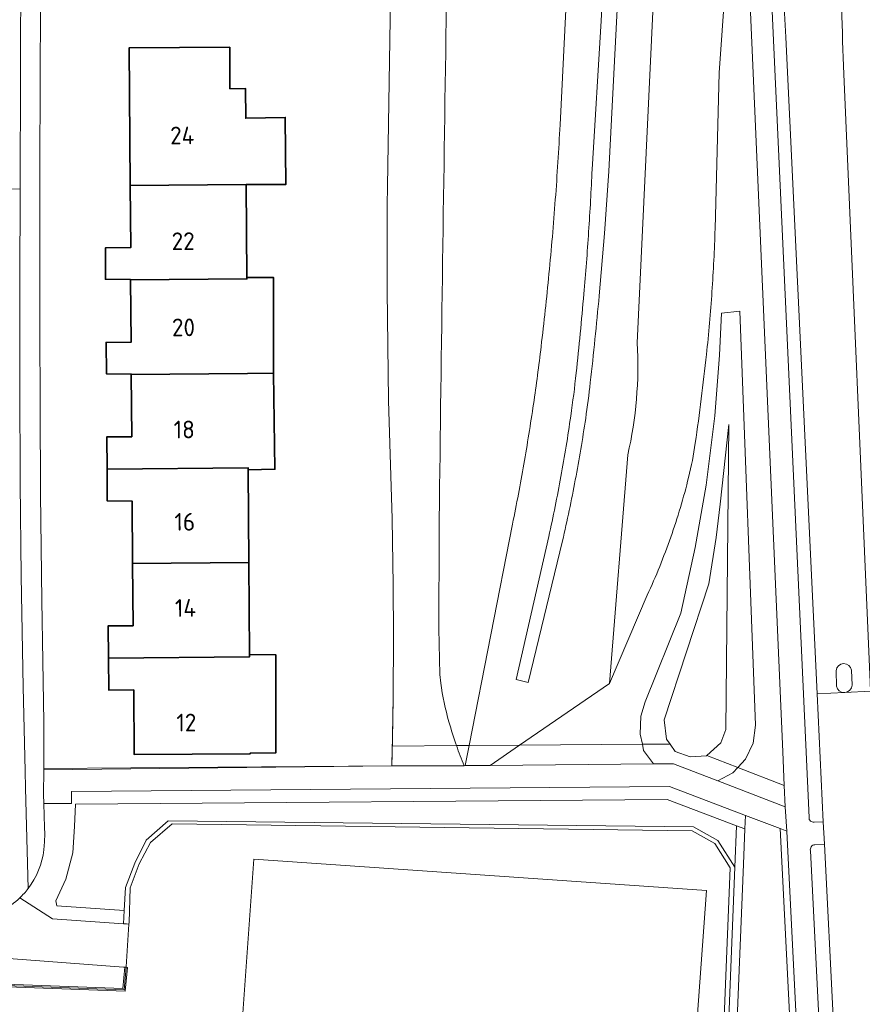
# Model space of a CAD drawing. Extents: x 150256 to 156914, y 461459 to 469481.
# Tile 703 of 731: x 155015 to 155079, y 468050 to 468125. Entities that reach past the tile are written whole.
import ezdxf
from ezdxf.enums import TextEntityAlignment as Align

# ---------------------------------------------------------------- set-up
doc = ezdxf.new("R2010")
doc.units = 0
doc.header["$LTSCALE"] = 0.75
for name, color, linetype, lineweight in [('B-RO-GR-BEPLANTING_CULTUUR_BODEMBEDEKKER-GV', 251, 'CONTINUOUS', 18), ('B-RO-GR-BEPLANTING_CULTUUR_BOSPLANTSOEN-GV', 251, 'CONTINUOUS', 18), ('B-RO-GR-GROENVOORZIENING-GV', 251, 'CONTINUOUS', 18), ('B-RO-GR-HAAG-GV', 251, 'CONTINUOUS', 13), ('B-RO-IE-TERREINAFSCHEIDING_KUNSTMATIG_HEKWERK-G', 251, 'IE-TERREINAFSCHEIDING-KUNSTMATIG', 18), ('B-RO-IE-TERREINAFSCHEIDING_KUNSTMATIG_MUUR-G', 251, 'IE-TERREINAFSCHEIDING-KUNSTMATIG-DICHT', 18), ('B-RO-IE-TERREINAFSCHEIDING_KUNSTMATIG_MUUR-GV', 251, 'CONTINUOUS', 18), ('B-RO-OG-BEBOUWING-GV', 6, 'CONTINUOUS', 35), ('B-RO-OG-BEBOUWING-T18', 1, 'CONTINUOUS', 18), ('B-RO-OG-TERREIN_CULTUURSCHEIDING-GV', 251, 'CONTINUOUS', 18), ('B-RO-OG-WATER_GREPPEL-GV', 251, 'CONTINUOUS', 18), ('B-RO-VH-VERHARDING_BETONSTRAATSTEEN-GV', 251, 'CONTINUOUS', 18), ('B-RO-VH-VERHARDING_TEGEL-GV', 251, 'CONTINUOUS', 18), ('B-RO-VH-VERHARDING_TEGEL_RUBBER-GV', 251, 'CONTINUOUS', 18)]:
    doc.layers.add(name, color=color, linetype=linetype, lineweight=lineweight)
doc.styles.add('NLCS-ISO-M200-T18', font='NLCS-ISO.ttf', dxfattribs={"height": 360})
doc.linetypes.add('IE-TERREINAFSCHEIDING-KUNSTMATIG', pattern='A,4,[82,NLCS.SHX,S=0.75,R=90,X=0,Y=0],4,-2', length=10)
doc.linetypes.add('IE-TERREINAFSCHEIDING-KUNSTMATIG-DICHT', pattern='A,8,-1,[82,NLCS.SHX,S=0.75,R=90,X=0,Y=0],-1', length=10)

msp = doc.modelspace()

# ---------------------------------------------------------------- linework, layer by layer
at = {"layer": 'B-RO-GR-BEPLANTING_CULTUUR_BODEMBEDEKKER-GV'}
msp.add_lwpolyline([(154903.435, 468060.372), (154902.074, 468060.554), (154900.442, 468062.678), (154895.69, 468063.334), (154897.356, 468061.279), (154899.783, 468058.557), (154899.271, 468058.108), (154899.493, 468057.991), (154899.501, 468058.091), (154959.538, 468053.498), (154978.669, 468052.793), (155022.73, 468051.17), (155022.871, 468052.799), (155022.767, 468052.807), (155014.042, 468053.453), (155011.72, 468056.483), (155011.671, 468056.546)], dxfattribs=at)
msp.add_lwpolyline([(154903.435, 468060.372), (154902.074, 468060.554), (154900.442, 468062.678), (154895.69, 468063.334), (154897.356, 468061.279), (154899.783, 468058.557), (154899.271, 468058.108), (154899.493, 468057.991), (154899.501, 468058.091), (154959.538, 468053.498), (154978.669, 468052.793), (155022.73, 468051.17), (155022.871, 468052.799), (155022.767, 468052.807), (155014.042, 468053.453), (155011.72, 468056.483), (155011.671, 468056.546)], dxfattribs=at)
at = {"layer": 'B-RO-GR-BEPLANTING_CULTUUR_BOSPLANTSOEN-GV'}
for points in [[(155056.044, 468117.011), (155062.28, 468243.399)], [(155056.044, 468117.011), (155062.28, 468243.399)], [(155047.954, 468154.516), (155047.749, 468146.332), (155047.368, 468125.002)], [(155047.954, 468154.516), (155047.749, 468146.332), (155047.368, 468125.002)], [(155048.149, 468069.691), (155049.108, 468069.698), (155052.42, 468086.589)], [(155048.149, 468069.691), (155049.108, 468069.698), (155052.42, 468086.589)], [(155046.821, 468085.739), (155046.813, 468078.633), (155046.886, 468075.106), (155046.944, 468074.463)], [(155046.821, 468085.739), (155046.813, 468078.633), (155046.886, 468075.106), (155046.944, 468074.463)], [(155070.131, 468063.337), (155070.179, 468064.372), (155064.378, 468066.576), (155018.82, 468066.197), (155018.804, 468065.29), (155016.705, 468065.274), (155016.747, 468063.448), (155016.787, 468062.964), (155016.758, 468062.359), (155016.704, 468061.755)], [(155070.131, 468063.337), (155070.179, 468064.372), (155064.378, 468066.576), (155018.82, 468066.197), (155018.804, 468065.29), (155016.705, 468065.274), (155016.747, 468063.448), (155016.787, 468062.964), (155016.758, 468062.359), (155016.704, 468061.755)], [(155014.866, 468058.08), (155017.361, 468056.489), (155022.786, 468056.112), (155022.837, 468057.111), (155017.683, 468057.469), (155017.63, 468057.869), (155018.385, 468059.522), (155018.902, 468061.513), (155019.029, 468063.528), (155019.111, 468065.223), (155064.198, 468065.574), (155069.477, 468063.584), (155070.131, 468063.337)], [(155014.866, 468058.08), (155017.361, 468056.489), (155022.786, 468056.112), (155022.837, 468057.111), (155017.683, 468057.469), (155017.63, 468057.869), (155018.385, 468059.522), (155018.902, 468061.513), (155019.029, 468063.528), (155019.111, 468065.223), (155064.198, 468065.574), (155069.477, 468063.584), (155070.131, 468063.337)], [(155015.506, 468058.79), (155015.497, 468058.779)], [(155015.506, 468058.79), (155015.497, 468058.779)]]:
    msp.add_lwpolyline(points, dxfattribs=at)
for points in [[(155047.368, 468125.002, 0.001044), (155046.821, 468085.739)], [(155047.368, 468125.002, 0.001044), (155046.821, 468085.739)], [(155055.681, 468111.332, 0.005448), (155056.044, 468117.011)], [(155055.681, 468111.332, 0.005448), (155056.044, 468117.011)], [(155055.194, 468105.662, 0.005457), (155055.681, 468111.332)], [(155055.194, 468105.662, 0.005457), (155055.681, 468111.332)], [(155054.598, 468100.121, 0.005767), (155055.194, 468105.662)], [(155054.598, 468100.121, 0.005767), (155055.194, 468105.662)], [(155054.016, 468095.732, 0.006806), (155054.598, 468100.121)], [(155054.016, 468095.732, 0.006806), (155054.598, 468100.121)], [(155053.28, 468091.149, 0.006552), (155054.016, 468095.732)], [(155053.28, 468091.149, 0.006552), (155054.016, 468095.732)], [(155052.42, 468086.589, 0.006593), (155053.28, 468091.149)], [(155052.42, 468086.589, 0.006593), (155053.28, 468091.149)], [(155046.944, 468074.463, 0.030021), (155047.575, 468071.498)], [(155046.944, 468074.463, 0.030021), (155047.575, 468071.498)], [(155047.575, 468071.498, 0.016792), (155048.149, 468069.691)], [(155047.575, 468071.498, 0.016792), (155048.149, 468069.691)], [(155016.704, 468061.755, -0.134255), (155015.506, 468058.79)], [(155016.704, 468061.755, -0.134255), (155015.506, 468058.79)], [(155015.497, 468058.779, -0.040649), (155014.866, 468058.08)], [(155015.497, 468058.779, -0.040649), (155014.866, 468058.08)]]:
    msp.add_lwpolyline(points, format="xyb", dxfattribs=at)
for points in [[(155069.353, 468060.43), (155069.477, 468063.584), (155064.198, 468065.574), (155019.111, 468065.223), (155019.029, 468063.528), (155018.902, 468061.513), (155018.385, 468059.522), (155017.63, 468057.869), (155017.683, 468057.469), (155022.837, 468057.111), (155022.927, 468058.876), (155023.643, 468060.741), (155024.511, 468062.477), (155026.176, 468063.959), (155066.215, 468063.511), (155068.061, 468062.469)], [(155069.353, 468060.43), (155069.477, 468063.584), (155064.198, 468065.574), (155019.111, 468065.223), (155019.029, 468063.528), (155018.902, 468061.513), (155018.385, 468059.522), (155017.63, 468057.869), (155017.683, 468057.469), (155022.837, 468057.111), (155022.927, 468058.876), (155023.643, 468060.741), (155024.511, 468062.477), (155026.176, 468063.959), (155066.215, 468063.511), (155068.061, 468062.469)], [(155069.512, 468021.733), (155069.025, 468036.185), (155069.55, 468048.838), (155069.545, 468048.849), (155070.007, 468060.662), (155070.131, 468063.337), (155069.477, 468063.584), (155069.353, 468060.43), (155067.668, 468017.647), (155067.689, 468017.633), (155069.338, 468016.483)], [(155069.512, 468021.733), (155069.025, 468036.185), (155069.55, 468048.838), (155069.545, 468048.849), (155070.007, 468060.662), (155070.131, 468063.337), (155069.477, 468063.584), (155069.353, 468060.43), (155067.668, 468017.647), (155067.689, 468017.633), (155069.338, 468016.483)]]:
    msp.add_lwpolyline(points, close=True, dxfattribs=at)
at = {"layer": 'B-RO-GR-GROENVOORZIENING-GV'}
for points in [[(155073.239, 468123.696, -0.007426), (155072.958, 468131.107)], [(155073.239, 468123.696, -0.007426), (155072.958, 468131.107)], [(155075.011, 468064.211, 0.50405), (155075.393, 468063.867)], [(155075.011, 468064.211, 0.50405), (155075.393, 468063.867)], [(155075.466, 468062.137, 0.475526), (155075.123, 468061.664)], [(155075.466, 468062.137, 0.475526), (155075.123, 468061.664)]]:
    msp.add_lwpolyline(points, format="xyb", dxfattribs=at)
for points in [[(155072.215, 468125.681), (155075.011, 468064.211)], [(155072.215, 468125.681), (155075.011, 468064.211)], [(155075.393, 468063.867), (155076.093, 468063.881), (155075.627, 468073.651), (155073.239, 468123.696)], [(155075.393, 468063.867), (155076.093, 468063.881), (155075.627, 468073.651), (155073.239, 468123.696)], [(155075.123, 468061.664), (155076.465, 468034.774), (155077.135, 468021.341), (155077.174, 468019.936), (155077.256, 468018.534), (155077.66, 468005.211), (155078.688, 468005.287), (155078.356, 468018.441), (155078.238, 468021.396), (155077.562, 468034.842), (155076.188, 468062.17)], [(155075.123, 468061.664), (155076.465, 468034.774), (155077.135, 468021.341), (155077.174, 468019.936), (155077.256, 468018.534), (155077.66, 468005.211), (155078.688, 468005.287), (155078.356, 468018.441), (155078.238, 468021.396), (155077.562, 468034.842), (155076.188, 468062.17)], [(155076.188, 468062.17), (155075.466, 468062.137)], [(155076.188, 468062.17), (155075.466, 468062.137)]]:
    msp.add_lwpolyline(points, dxfattribs=at)
msp.add_lwpolyline([(154899.501, 468058.091), (154899.493, 468057.991), (154899.485, 468057.891), (154959.526, 468053.298), (154978.661, 468052.593), (155022.912, 468050.964), (155023.071, 468052.783), (155022.971, 468052.792), (155022.871, 468052.799), (155022.73, 468051.17), (154978.669, 468052.793), (154959.538, 468053.498)], close=True, dxfattribs=at)
msp.add_lwpolyline([(154899.501, 468058.091), (154899.493, 468057.991), (154899.485, 468057.891), (154959.526, 468053.298), (154978.661, 468052.593), (155022.912, 468050.964), (155023.071, 468052.783), (155022.971, 468052.792), (155022.871, 468052.799), (155022.73, 468051.17), (154978.669, 468052.793), (154959.538, 468053.498)], close=True, dxfattribs=at)
at = {"layer": 'B-RO-GR-HAAG-GV'}
for points in [[(155073.239, 468123.696, -0.007426), (155072.958, 468131.107)], [(155073.239, 468123.696, -0.007426), (155072.958, 468131.107)], [(155075.011, 468064.211, 0.50405), (155075.393, 468063.867)], [(155075.011, 468064.211, 0.50405), (155075.393, 468063.867)], [(155075.466, 468062.137, 0.475526), (155075.123, 468061.664)], [(155075.466, 468062.137, 0.475526), (155075.123, 468061.664)]]:
    msp.add_lwpolyline(points, format="xyb", dxfattribs=at)
for points in [[(155072.215, 468125.681), (155075.011, 468064.211)], [(155072.215, 468125.681), (155075.011, 468064.211)], [(155075.393, 468063.867), (155076.093, 468063.881), (155075.627, 468073.651), (155073.239, 468123.696)], [(155075.393, 468063.867), (155076.093, 468063.881), (155075.627, 468073.651), (155073.239, 468123.696)], [(155075.123, 468061.664), (155076.465, 468034.774), (155077.135, 468021.341), (155077.174, 468019.936), (155077.256, 468018.534), (155077.66, 468005.211), (155078.688, 468005.287)], [(155075.123, 468061.664), (155076.465, 468034.774), (155077.135, 468021.341), (155077.174, 468019.936), (155077.256, 468018.534), (155077.66, 468005.211), (155078.688, 468005.287)], [(155078.688, 468005.287), (155078.356, 468018.441), (155078.238, 468021.396), (155077.562, 468034.842), (155076.188, 468062.17), (155075.466, 468062.137)], [(155078.688, 468005.287), (155078.356, 468018.441), (155078.238, 468021.396), (155077.562, 468034.842), (155076.188, 468062.17), (155075.466, 468062.137)]]:
    msp.add_lwpolyline(points, dxfattribs=at)
msp.add_lwpolyline([(154978.661, 468052.593), (155022.912, 468050.964), (155023.071, 468052.783), (155022.971, 468052.792), (155022.871, 468052.799), (155022.73, 468051.17), (154978.669, 468052.793), (154959.538, 468053.498), (154899.501, 468058.091), (154899.493, 468057.991), (154899.485, 468057.891), (154959.526, 468053.298)], close=True, dxfattribs=at)
msp.add_lwpolyline([(154978.661, 468052.593), (155022.912, 468050.964), (155023.071, 468052.783), (155022.971, 468052.792), (155022.871, 468052.799), (155022.73, 468051.17), (154978.669, 468052.793), (154959.538, 468053.498), (154899.501, 468058.091), (154899.493, 468057.991), (154899.485, 468057.891), (154959.526, 468053.298)], close=True, dxfattribs=at)
at = {"layer": 'B-RO-IE-TERREINAFSCHEIDING_KUNSTMATIG_HEKWERK-G'}
for points in [[(155042.882, 468112.333), (155043.091, 468125.088)], [(155042.882, 468112.333), (155043.091, 468125.088)], [(155042.882, 468112.333), (155042.868, 468110.908)], [(155042.882, 468112.333), (155042.868, 468110.908)], [(155042.868, 468110.908), (155042.877, 468104.403)], [(155042.868, 468110.908), (155042.877, 468104.403)], [(155042.877, 468104.403), (155042.974, 468096.013)], [(155042.877, 468104.403), (155042.974, 468096.013)], [(155042.974, 468096.013), (155043.238, 468086.985)], [(155042.974, 468096.013), (155043.238, 468086.985)], [(155043.324, 468081.914), (155043.238, 468086.985)], [(155043.324, 468081.914), (155043.238, 468086.985)], [(155027.118, 468020.788), (155067.3, 468017.903), (155068.995, 468060.388), (155067.826, 468062.218), (155066.115, 468063.195), (155026.496, 468063.729), (155024.828, 468062.299), (155023.96, 468060.67), (155023.271, 468058.863), (155023.201, 468056.219), (155023.192, 468056.084), (155022.974, 468052.828), (155022.971, 468052.792), (155022.821, 468051.067), (154959.532, 468053.398)], [(155027.118, 468020.788), (155067.3, 468017.903), (155068.995, 468060.388), (155067.826, 468062.218), (155066.115, 468063.195), (155026.496, 468063.729), (155024.828, 468062.299), (155023.96, 468060.67), (155023.271, 468058.863), (155023.201, 468056.219), (155023.192, 468056.084), (155022.974, 468052.828), (155022.971, 468052.792), (155022.821, 468051.067), (154959.532, 468053.398)]]:
    msp.add_lwpolyline(points, dxfattribs=at)
for points in [[(155043.332, 468075.032, 0.004069), (155043.324, 468081.914)], [(155043.332, 468075.032, 0.004069), (155043.324, 468081.914)], [(155043.22, 468068.156, 0.005816), (155043.332, 468075.032)], [(155043.22, 468068.156, 0.005816), (155043.332, 468075.032)]]:
    msp.add_lwpolyline(points, format="xyb", dxfattribs=at)
msp.add_lwpolyline([(155030.082, 468024.391), (155032.712, 468061.028), (155067.21, 468058.653), (155064.527, 468021.937)], close=True, dxfattribs=at)
msp.add_lwpolyline([(155030.082, 468024.391), (155032.712, 468061.028), (155067.21, 468058.653), (155064.527, 468021.937)], close=True, dxfattribs=at)
at = {"layer": 'B-RO-IE-TERREINAFSCHEIDING_KUNSTMATIG_MUUR-G'}
msp.add_lwpolyline([(155043.22, 468068.156), (155016.705, 468067.951)], dxfattribs=at)
msp.add_lwpolyline([(155043.22, 468068.156), (155016.705, 468067.951)], dxfattribs=at)
at = {"layer": 'B-RO-IE-TERREINAFSCHEIDING_KUNSTMATIG_MUUR-GV'}
for points in [[(155064.816, 468234.347), (155059.18, 468124.965), (155058.487, 468113.628)], [(155064.816, 468234.347), (155059.18, 468124.965), (155058.487, 468113.628)], [(155059.025, 468103.997), (155059.433, 468108.735), (155059.766, 468113.48), (155060.33, 468124.853), (155066.008, 468234.26)], [(155059.025, 468103.997), (155059.433, 468108.735), (155059.766, 468113.48), (155060.33, 468124.853), (155066.008, 468234.26)], [(155055.18, 468085.639), (155052.693, 468074.727), (155053.599, 468074.499), (155056.235, 468085.306)], [(155055.18, 468085.639), (155052.693, 468074.727), (155053.599, 468074.499), (155056.235, 468085.306)]]:
    msp.add_lwpolyline(points, dxfattribs=at)
for points in [[(155058.487, 468113.628, -0.005467), (155058.219, 468108.877)], [(155058.487, 468113.628, -0.005467), (155058.219, 468108.877)], [(155058.219, 468108.877, -0.005481), (155057.855, 468104.133)], [(155058.219, 468108.877, -0.005481), (155057.855, 468104.133)], [(155057.855, 468104.133, -0.005325), (155057.271, 468098.107)], [(155057.855, 468104.133, -0.005325), (155057.271, 468098.107)], [(155058.348, 468097.378, 0.004083), (155059.025, 468103.997)], [(155058.348, 468097.378, 0.004083), (155059.025, 468103.997)], [(155057.271, 468098.107, -0.009743), (155056.857, 468094.823)], [(155057.271, 468098.107, -0.009743), (155056.857, 468094.823)], [(155057.993, 468094.64, 0.009884), (155058.348, 468097.378)], [(155057.993, 468094.64, 0.009884), (155058.348, 468097.378)], [(155056.857, 468094.823, -0.009999), (155056.103, 468090.215)], [(155056.857, 468094.823, -0.009999), (155056.103, 468090.215)], [(155057.203, 468089.956, 0.009414), (155057.993, 468094.64)], [(155057.203, 468089.956, 0.009414), (155057.993, 468094.64)], [(155056.103, 468090.215, -0.009873), (155055.18, 468085.639)], [(155056.103, 468090.215, -0.009873), (155055.18, 468085.639)], [(155056.235, 468085.306, 0.009498), (155057.203, 468089.956)], [(155056.235, 468085.306, 0.009498), (155057.203, 468089.956)]]:
    msp.add_lwpolyline(points, format="xyb", dxfattribs=at)
at = {"layer": 'B-RO-OG-BEBOUWING-GV'}
for points in [[(155032.129, 468112.48), (155035.148, 468112.478), (155035.095, 468117.586), (155032.093, 468117.529), (155032.077, 468119.786), (155030.888, 468119.778), (155030.866, 468122.938), (155023.195, 468122.884), (155023.285, 468112.4)], [(155032.129, 468112.48), (155035.148, 468112.478), (155035.095, 468117.586), (155032.093, 468117.529), (155032.077, 468119.786), (155030.888, 468119.778), (155030.866, 468122.938), (155023.195, 468122.884), (155023.285, 468112.4)], [(155023.285, 468112.4), (155023.326, 468107.671), (155021.394, 468107.641), (155021.401, 468105.251), (155023.32, 468105.229), (155023.32, 468105.196), (155032.18, 468105.273), (155032.179, 468105.381), (155032.129, 468112.48)], [(155023.285, 468112.4), (155023.326, 468107.671), (155021.394, 468107.641), (155021.401, 468105.251), (155023.32, 468105.229), (155023.32, 468105.196), (155032.18, 468105.273), (155032.179, 468105.381), (155032.129, 468112.48)], [(155032.18, 468105.273), (155023.32, 468105.196), (155023.354, 468100.446), (155021.454, 468100.432), (155021.471, 468098.042), (155023.372, 468098.02), (155023.372, 468097.989), (155032.231, 468098.063), (155034.207, 468098.08), (155034.199, 468105.395), (155032.179, 468105.381)], [(155032.18, 468105.273), (155023.32, 468105.196), (155023.354, 468100.446), (155021.454, 468100.432), (155021.471, 468098.042), (155023.372, 468098.02), (155023.372, 468097.989), (155032.231, 468098.063), (155034.207, 468098.08), (155034.199, 468105.395), (155032.179, 468105.381)], [(155021.522, 468090.771), (155032.282, 468090.864), (155032.283, 468090.73), (155034.312, 468090.761), (155034.207, 468098.08), (155032.231, 468098.063), (155023.372, 468097.989), (155023.405, 468093.245), (155021.504, 468093.232)], [(155021.522, 468090.771), (155032.282, 468090.864), (155032.283, 468090.73), (155034.312, 468090.761), (155034.207, 468098.08), (155032.231, 468098.063), (155023.372, 468097.989), (155023.405, 468093.245), (155021.504, 468093.232)], [(155032.283, 468090.73), (155032.282, 468090.864), (155021.522, 468090.771), (155021.539, 468088.349), (155023.431, 468088.338), (155023.469, 468083.569), (155032.333, 468083.664)], [(155032.283, 468090.73), (155032.282, 468090.864), (155021.522, 468090.771), (155021.539, 468088.349), (155023.431, 468088.338), (155023.469, 468083.569), (155032.333, 468083.664)], [(155023.469, 468083.569), (155023.507, 468078.835), (155021.603, 468078.822), (155021.634, 468076.355), (155032.384, 468076.474), (155032.382, 468076.639), (155032.333, 468083.664)], [(155023.469, 468083.569), (155023.507, 468078.835), (155021.603, 468078.822), (155021.634, 468076.355), (155032.384, 468076.474), (155032.382, 468076.639), (155032.333, 468083.664)], [(155021.634, 468076.355), (155021.664, 468073.92), (155023.551, 468073.937), (155023.576, 468069.023), (155032.436, 468069.07), (155032.436, 468069.124), (155034.384, 468069.15), (155034.385, 468076.61), (155032.382, 468076.639), (155032.384, 468076.474)], [(155021.634, 468076.355), (155021.664, 468073.92), (155023.551, 468073.937), (155023.576, 468069.023), (155032.436, 468069.07), (155032.436, 468069.124), (155034.384, 468069.15), (155034.385, 468076.61), (155032.382, 468076.639), (155032.384, 468076.474)]]:
    msp.add_lwpolyline(points, close=True, dxfattribs=at)
at = {"layer": 'B-RO-OG-TERREIN_CULTUURSCHEIDING-GV'}
for points in [[(155070.995, 468254.97), (155068.752, 468258.471), (155065.999, 468257.724), (155066.019, 468255.754), (155067.494, 468256.349), (155068.391, 468251.879), (155068.436, 468246.928), (155068.405, 468241.977), (155068.368, 468240.276), (155068.183, 468234.383), (155068.043, 468230.5), (155067.886, 468226.618), (155061.926, 468100.405)], [(155070.995, 468254.97), (155068.752, 468258.471), (155065.999, 468257.724), (155066.019, 468255.754), (155067.494, 468256.349), (155068.391, 468251.879), (155068.436, 468246.928), (155068.405, 468241.977), (155068.368, 468240.276), (155068.183, 468234.383), (155068.043, 468230.5), (155067.886, 468226.618), (155061.926, 468100.405)], [(155061.926, 468100.405), (155067.886, 468226.618), (155068.043, 468230.5), (155068.183, 468234.383), (155068.368, 468240.276), (155068.405, 468241.977), (155068.436, 468246.928), (155068.391, 468251.879), (155067.494, 468256.349), (155066.019, 468255.754), (155066.045, 468253.196), (155066.237, 468246.249)], [(155061.926, 468100.405), (155067.886, 468226.618), (155068.043, 468230.5), (155068.183, 468234.383), (155068.368, 468240.276), (155068.405, 468241.977), (155068.436, 468246.928), (155068.391, 468251.879), (155067.494, 468256.349), (155066.019, 468255.754), (155066.045, 468253.196), (155066.237, 468246.249)], [(155062.28, 468243.399), (155056.044, 468117.011)], [(155062.28, 468243.399), (155056.044, 468117.011)], [(155049.695, 468197.636), (155051.639, 468237.666), (155052.068, 468241.406), (155047.409, 468241.276), (155045.015, 468198.263), (155044.909, 468197.58), (155044.654, 468190.395), (155044.396, 468183.209), (155043.867, 468168.953), (155043.845, 468168.243), (155043.763, 468164.285), (155043.63, 468154.27), (155043.42, 468146.195), (155043.285, 468139.823), (155043.24, 468136.988), (155043.091, 468125.088), (155042.882, 468112.333), (155042.868, 468110.908), (155042.877, 468104.403), (155042.974, 468096.013), (155043.238, 468086.985), (155043.324, 468081.914)], [(155049.695, 468197.636), (155051.639, 468237.666), (155052.068, 468241.406), (155047.409, 468241.276), (155045.015, 468198.263), (155044.909, 468197.58), (155044.654, 468190.395), (155044.396, 468183.209), (155043.867, 468168.953), (155043.845, 468168.243), (155043.763, 468164.285), (155043.63, 468154.27), (155043.42, 468146.195), (155043.285, 468139.823), (155043.24, 468136.988), (155043.091, 468125.088), (155042.882, 468112.333), (155042.868, 468110.908), (155042.877, 468104.403), (155042.974, 468096.013), (155043.238, 468086.985), (155043.324, 468081.914)], [(155058.487, 468113.628), (155059.18, 468124.965), (155064.816, 468234.347)], [(155058.487, 468113.628), (155059.18, 468124.965), (155064.816, 468234.347)], [(155066.008, 468234.26), (155060.33, 468124.853), (155059.766, 468113.48), (155059.433, 468108.735), (155059.025, 468103.997)], [(155066.008, 468234.26), (155060.33, 468124.853), (155059.766, 468113.48), (155059.433, 468108.735), (155059.025, 468103.997)], [(155047.368, 468125.002), (155047.749, 468146.332), (155047.954, 468154.516)], [(155047.368, 468125.002), (155047.749, 468146.332), (155047.954, 468154.516)], [(155067.855, 468109.097), (155068.172, 468120.979), (155068.859, 468130.697)], [(155068.859, 468130.697), (155068.172, 468120.979), (155067.855, 468109.097)], [(155067.855, 468109.097), (155068.172, 468120.979), (155068.859, 468130.697)], [(155068.859, 468130.697), (155068.172, 468120.979), (155067.855, 468109.097)], [(155062.679, 468081.163), (155059.816, 468074.426), (155052.957, 468069.726), (155062.314, 468069.793), (155062.155, 468070.566), (155062.187, 468071.929), (155062.535, 468073.021), (155065.253, 468079.794), (155066.332, 468084.797), (155067.177, 468089.562), (155067.843, 468094.831), (155068.181, 468099.467), (155068.348, 468102.671), (155069.733, 468102.809), (155070.935, 468071.256), (155070.747, 468069.881), (155070.174, 468068.667), (155069.576, 468068.029), (155073.123, 468066.658), (155073.014, 468069.213), (155070.564, 468125.614)], [(155062.679, 468081.163), (155059.816, 468074.426), (155052.957, 468069.726), (155062.314, 468069.793), (155062.155, 468070.566), (155062.187, 468071.929), (155062.535, 468073.021), (155065.253, 468079.794), (155066.332, 468084.797), (155067.177, 468089.562), (155067.843, 468094.831), (155068.181, 468099.467), (155068.348, 468102.671), (155069.733, 468102.809), (155070.935, 468071.256), (155070.747, 468069.881), (155070.174, 468068.667), (155069.576, 468068.029), (155073.123, 468066.658), (155073.014, 468069.213), (155070.564, 468125.614)], [(155077.662, 468120.882), (155079.673, 468074.529)], [(155077.662, 468120.882), (155079.673, 468074.529)], [(155052.42, 468086.589), (155049.108, 468069.698), (155052.957, 468069.726), (155059.816, 468074.426), (155061.203, 468091.863)], [(155052.42, 468086.589), (155049.108, 468069.698), (155052.957, 468069.726), (155059.816, 468074.426), (155061.203, 468091.863)], [(155061.203, 468091.863), (155059.816, 468074.426), (155062.679, 468081.163)], [(155061.203, 468091.863), (155059.816, 468074.426), (155062.679, 468081.163)], [(155046.944, 468074.463), (155046.886, 468075.106), (155046.813, 468078.633), (155046.821, 468085.739)], [(155046.944, 468074.463), (155046.886, 468075.106), (155046.813, 468078.633), (155046.821, 468085.739)], [(155056.235, 468085.306), (155053.599, 468074.499), (155052.693, 468074.727), (155055.18, 468085.639)], [(155056.235, 468085.306), (155053.599, 468074.499), (155052.693, 468074.727), (155055.18, 468085.639)], [(155048.149, 468069.691), (155043.258, 468069.656)], [(155043.258, 468069.656), (155048.149, 468069.691)], [(155048.149, 468069.691), (155043.258, 468069.656)], [(155043.258, 468069.656), (155048.149, 468069.691)], [(155048.738, 468068.164), (155048.807, 468068.165), (155049.108, 468069.698), (155048.149, 468069.691)], [(155048.738, 468068.164), (155048.807, 468068.165), (155049.108, 468069.698), (155048.149, 468069.691)], [(155043.22, 468068.156), (155048.738, 468068.164)], [(155043.22, 468068.156), (155048.738, 468068.164)], [(155069.512, 468021.733), (155069.338, 468016.483), (155073.019, 468013.916), (155074.015, 468012.977), (155074.05, 468012.944), (155075.331, 468012.82), (155075.186, 468015.824), (155075.059, 468017.996), (155074.98, 468020.17), (155074.255, 468034.642), (155072.815, 468063.37), (155070.179, 468064.372)], [(155069.512, 468021.733), (155069.338, 468016.483), (155073.019, 468013.916), (155074.015, 468012.977), (155074.05, 468012.944), (155075.331, 468012.82), (155075.186, 468015.824), (155075.059, 468017.996), (155074.98, 468020.17), (155074.255, 468034.642), (155072.815, 468063.37), (155070.179, 468064.372)], [(155070.179, 468064.372), (155070.131, 468063.337), (155070.007, 468060.662), (155069.545, 468048.849), (155069.55, 468048.838)], [(155070.179, 468064.372), (155070.131, 468063.337), (155070.007, 468060.662), (155069.545, 468048.849), (155069.55, 468048.838)]]:
    msp.add_lwpolyline(points, dxfattribs=at)
for points in [[(155077.37, 468131.004, 0.004546), (155077.662, 468120.882)], [(155077.37, 468131.004, 0.004546), (155077.662, 468120.882)], [(155046.821, 468085.739, -0.001044), (155047.368, 468125.002)], [(155046.821, 468085.739, -0.001044), (155047.368, 468125.002)], [(155056.044, 468117.011, -0.005448), (155055.681, 468111.332)], [(155056.044, 468117.011, -0.005448), (155055.681, 468111.332)], [(155058.219, 468108.877, 0.005467), (155058.487, 468113.628)], [(155058.219, 468108.877, 0.005467), (155058.487, 468113.628)], [(155055.681, 468111.332, -0.005457), (155055.194, 468105.662)], [(155055.681, 468111.332, -0.005457), (155055.194, 468105.662)], [(155057.855, 468104.133, 0.005481), (155058.219, 468108.877)], [(155057.855, 468104.133, 0.005481), (155058.219, 468108.877)], [(155067.616, 468104.302, 0.009393), (155067.855, 468109.097)], [(155067.855, 468109.097, -0.009393), (155067.616, 468104.302)], [(155067.616, 468104.302, 0.009393), (155067.855, 468109.097)], [(155067.855, 468109.097, -0.009393), (155067.616, 468104.302)], [(155055.194, 468105.662, -0.005767), (155054.598, 468100.121)], [(155055.194, 468105.662, -0.005767), (155054.598, 468100.121)], [(155057.271, 468098.107, 0.005325), (155057.855, 468104.133)], [(155057.271, 468098.107, 0.005325), (155057.855, 468104.133)], [(155059.025, 468103.997, -0.004083), (155058.348, 468097.378)], [(155059.025, 468103.997, -0.004083), (155058.348, 468097.378)], [(155067.197, 468099.52, 0.009411), (155067.616, 468104.302)], [(155067.616, 468104.302, -0.009411), (155067.197, 468099.52)], [(155067.197, 468099.52, 0.009411), (155067.616, 468104.302)], [(155067.616, 468104.302, -0.009411), (155067.197, 468099.52)], [(155054.598, 468100.121, -0.006806), (155054.016, 468095.732)], [(155054.598, 468100.121, -0.006806), (155054.016, 468095.732)], [(155061.926, 468100.405, -0.069652), (155061.203, 468091.863)], [(155061.203, 468091.863, 0.069652), (155061.926, 468100.405)], [(155061.926, 468100.405, -0.069652), (155061.203, 468091.863)], [(155061.203, 468091.863, 0.069652), (155061.926, 468100.405)], [(155066.344, 468092.752, 0.0096), (155067.197, 468099.52)], [(155067.197, 468099.52, -0.0096), (155066.344, 468092.752)], [(155066.344, 468092.752, 0.0096), (155067.197, 468099.52)], [(155067.197, 468099.52, -0.0096), (155066.344, 468092.752)], [(155056.857, 468094.823, 0.009743), (155057.271, 468098.107)], [(155056.857, 468094.823, 0.009743), (155057.271, 468098.107)], [(155058.348, 468097.378, -0.009884), (155057.993, 468094.64)], [(155058.348, 468097.378, -0.009884), (155057.993, 468094.64)], [(155054.016, 468095.732, -0.006552), (155053.28, 468091.149)], [(155054.016, 468095.732, -0.006552), (155053.28, 468091.149)], [(155056.103, 468090.215, 0.009999), (155056.857, 468094.823)], [(155056.103, 468090.215, 0.009999), (155056.857, 468094.823)], [(155057.993, 468094.64, -0.009414), (155057.203, 468089.956)], [(155057.993, 468094.64, -0.009414), (155057.203, 468089.956)], [(155065.835, 468090.142, 0.024856), (155066.344, 468092.752)], [(155066.344, 468092.752, -0.024856), (155065.835, 468090.142)], [(155065.835, 468090.142, 0.024856), (155066.344, 468092.752)], [(155066.344, 468092.752, -0.024856), (155065.835, 468090.142)], [(155053.28, 468091.149, -0.006593), (155052.42, 468086.589)], [(155053.28, 468091.149, -0.006593), (155052.42, 468086.589)], [(155055.18, 468085.639, 0.009873), (155056.103, 468090.215)], [(155055.18, 468085.639, 0.009873), (155056.103, 468090.215)], [(155064.475, 468085.576, 0.024567), (155065.835, 468090.142)], [(155065.835, 468090.142, -0.024567), (155064.475, 468085.576)], [(155064.475, 468085.576, 0.024567), (155065.835, 468090.142)], [(155065.835, 468090.142, -0.024567), (155064.475, 468085.576)], [(155057.203, 468089.956, -0.009498), (155056.235, 468085.306)], [(155057.203, 468089.956, -0.009498), (155056.235, 468085.306)], [(155062.679, 468081.163, 0.024945), (155064.475, 468085.576)], [(155064.475, 468085.576, -0.024945), (155062.679, 468081.163)], [(155062.679, 468081.163, 0.024945), (155064.475, 468085.576)], [(155064.475, 468085.576, -0.024945), (155062.679, 468081.163)], [(155043.324, 468081.914, -0.004069), (155043.332, 468075.032)], [(155043.324, 468081.914, -0.004069), (155043.332, 468075.032)], [(155043.332, 468075.032, -0.004567), (155043.258, 468069.656)], [(155043.332, 468075.032, -0.004567), (155043.258, 468069.656)], [(155047.575, 468071.498, -0.030021), (155046.944, 468074.463)], [(155047.575, 468071.498, -0.030021), (155046.944, 468074.463)], [(155048.149, 468069.691, -0.016792), (155047.575, 468071.498)], [(155048.149, 468069.691, -0.016792), (155047.575, 468071.498)], [(155043.258, 468069.656, -0.001332), (155043.22, 468068.156)], [(155043.258, 468069.656, -0.001332), (155043.22, 468068.156)], [(155048.149, 468069.691, 0.013511), (155048.738, 468068.164)], [(155048.738, 468068.164, -0.013511), (155048.149, 468069.691)], [(155048.149, 468069.691, 0.013511), (155048.738, 468068.164)], [(155048.738, 468068.164, -0.013511), (155048.149, 468069.691)]]:
    msp.add_lwpolyline(points, format="xyb", dxfattribs=at)
for points in [[(155064.42, 468069.808), (155064.147, 468070.196), (155063.981, 468071.662), (155067.37, 468082.026), (155067.924, 468085.572), (155068.243, 468088.093), (155068.896, 468094.187), (155068.68, 468070.924), (155068.292, 468069.91), (155067.234, 468068.933), (155069.576, 468068.029), (155070.174, 468068.667), (155070.747, 468069.881), (155070.935, 468071.256), (155069.733, 468102.809), (155068.348, 468102.671), (155068.181, 468099.467), (155067.843, 468094.831), (155067.177, 468089.562), (155066.332, 468084.797), (155065.253, 468079.794), (155062.535, 468073.021), (155062.187, 468071.929), (155062.155, 468070.566), (155062.314, 468069.793)], [(155064.42, 468069.808), (155064.147, 468070.196), (155063.981, 468071.662), (155067.37, 468082.026), (155067.924, 468085.572), (155068.243, 468088.093), (155068.896, 468094.187), (155068.68, 468070.924), (155068.292, 468069.91), (155067.234, 468068.933), (155069.576, 468068.029), (155070.174, 468068.667), (155070.747, 468069.881), (155070.935, 468071.256), (155069.733, 468102.809), (155068.348, 468102.671), (155068.181, 468099.467), (155067.843, 468094.831), (155067.177, 468089.562), (155066.332, 468084.797), (155065.253, 468079.794), (155062.535, 468073.021), (155062.187, 468071.929), (155062.155, 468070.566), (155062.314, 468069.793)], [(155063.162, 468068.296), (155064.686, 468068.31), (155068.052, 468067.01), (155069.201, 468067.629), (155069.576, 468068.029), (155067.234, 468068.933), (155067.21, 468068.911), (155065.945, 468068.833), (155064.821, 468069.237), (155064.42, 468069.808), (155062.314, 468069.793), (155062.412, 468069.319)], [(155063.162, 468068.296), (155064.686, 468068.31), (155068.052, 468067.01), (155069.201, 468067.629), (155069.576, 468068.029), (155067.234, 468068.933), (155067.21, 468068.911), (155065.945, 468068.833), (155064.821, 468069.237), (155064.42, 468069.808), (155062.314, 468069.793), (155062.412, 468069.319)], [(155048.807, 468068.165), (155050.704, 468068.182), (155052.957, 468069.726), (155049.108, 468069.698)], [(155048.807, 468068.165), (155050.704, 468068.182), (155052.957, 468069.726), (155049.108, 468069.698)], [(155050.704, 468068.182), (155063.162, 468068.296), (155062.412, 468069.319), (155062.314, 468069.793), (155052.957, 468069.726)], [(155050.704, 468068.182), (155063.162, 468068.296), (155062.412, 468069.319), (155062.314, 468069.793), (155052.957, 468069.726)], [(155068.052, 468067.01), (155073.193, 468065.023), (155073.123, 468066.658), (155069.576, 468068.029), (155069.201, 468067.629)], [(155068.052, 468067.01), (155073.193, 468065.023), (155073.123, 468066.658), (155069.576, 468068.029), (155069.201, 468067.629)], [(155073.325, 468063.176), (155072.815, 468063.37), (155074.255, 468034.642), (155074.98, 468020.17), (155075.059, 468017.996), (155075.186, 468015.824), (155075.331, 468012.82), (155075.658, 468012.788), (155075.834, 468012.771), (155075.685, 468015.851), (155075.558, 468018.02), (155075.48, 468020.191), (155074.754, 468034.667)], [(155073.325, 468063.176), (155072.815, 468063.37), (155074.255, 468034.642), (155074.98, 468020.17), (155075.059, 468017.996), (155075.186, 468015.824), (155075.331, 468012.82), (155075.658, 468012.788), (155075.834, 468012.771), (155075.685, 468015.851), (155075.558, 468018.02), (155075.48, 468020.191), (155074.754, 468034.667)]]:
    msp.add_lwpolyline(points, close=True, dxfattribs=at)
at = {"layer": 'B-RO-OG-WATER_GREPPEL-GV'}
msp.add_lwpolyline([(155068.68, 468070.924), (155068.896, 468094.187), (155068.243, 468088.093), (155067.924, 468085.572), (155067.37, 468082.026), (155063.981, 468071.662), (155064.147, 468070.196), (155064.42, 468069.808), (155064.821, 468069.237), (155065.945, 468068.833), (155067.21, 468068.911), (155067.234, 468068.933), (155068.292, 468069.91)], close=True, dxfattribs=at)
msp.add_lwpolyline([(155068.68, 468070.924), (155068.896, 468094.187), (155068.243, 468088.093), (155067.924, 468085.572), (155067.37, 468082.026), (155063.981, 468071.662), (155064.147, 468070.196), (155064.42, 468069.808), (155064.821, 468069.237), (155065.945, 468068.833), (155067.21, 468068.911), (155067.234, 468068.933), (155068.292, 468069.91)], close=True, dxfattribs=at)
at = {"layer": 'B-RO-VH-VERHARDING_BETONSTRAATSTEEN-GV'}
for points in [[(155015.766, 468166.924), (155015.61, 468161.771), (155015.438, 468155.456), (155015.228, 468146.34), (155015.054, 468137.223), (155014.941, 468129.68), (155014.941, 468129.653), (155014.906, 468112.142), (155014.876, 468104.945), (155014.87, 468097.313), (155014.911, 468089.68), (155014.99, 468082.614), (155015.132, 468074.147), (155015.271, 468067.769), (155015.3, 468066.459), (155015.506, 468058.79)], [(155015.766, 468166.924), (155015.61, 468161.771), (155015.438, 468155.456), (155015.228, 468146.34), (155015.054, 468137.223), (155014.941, 468129.68), (155014.941, 468129.653), (155014.906, 468112.142), (155014.876, 468104.945), (155014.87, 468097.313), (155014.911, 468089.68), (155014.99, 468082.614), (155015.132, 468074.147), (155015.271, 468067.769), (155015.3, 468066.459), (155015.506, 468058.79)], [(155016.704, 468061.755), (155016.758, 468062.359), (155016.787, 468062.964), (155016.747, 468063.448), (155016.705, 468065.274), (155016.689, 468065.969), (155016.704, 468067.836), (155016.705, 468067.951), (155016.7, 468071.491), (155016.616, 468076.127), (155016.549, 468080.763), (155016.461, 468088.858), (155016.414, 468095.648), (155016.399, 468101.502), (155016.406, 468112.878), (155016.43, 468121.222), (155016.482, 468129.572), (155016.637, 468140.488)], [(155016.704, 468061.755), (155016.758, 468062.359), (155016.787, 468062.964), (155016.747, 468063.448), (155016.705, 468065.274), (155016.689, 468065.969), (155016.704, 468067.836), (155016.705, 468067.951), (155016.7, 468071.491), (155016.616, 468076.127), (155016.549, 468080.763), (155016.461, 468088.858), (155016.414, 468095.648), (155016.399, 468101.502), (155016.406, 468112.878), (155016.43, 468121.222), (155016.482, 468129.572), (155016.637, 468140.488)], [(155010.938, 468114.868), (155010.946, 468112.12), (155014.906, 468112.142), (155014.941, 468129.653), (155014.941, 468129.68), (155010.915, 468129.747)], [(155010.938, 468114.868), (155010.946, 468112.12), (155014.906, 468112.142), (155014.941, 468129.653), (155014.941, 468129.68), (155010.915, 468129.747)], [(155073.239, 468123.696), (155075.627, 468073.651), (155077.705, 468073.749)], [(155073.239, 468123.696), (155075.627, 468073.651), (155077.705, 468073.749)], [(155077.737, 468073.751), (155079.708, 468073.851), (155079.673, 468074.529), (155077.662, 468120.882)], [(155077.737, 468073.751), (155079.708, 468073.851), (155079.673, 468074.529), (155077.662, 468120.882)], [(155015.497, 468058.779), (155015.506, 468058.79), (155015.3, 468066.459), (155015.271, 468067.769), (155015.132, 468074.147), (155014.99, 468082.614), (155014.911, 468089.68), (155014.87, 468097.313), (155014.876, 468104.945), (155014.906, 468112.142), (155010.946, 468112.12), (155010.951, 468110.606), (155010.952, 468110.369), (155010.962, 468103.09), (155010.969, 468098.356), (155010.975, 468093.621), (155010.968, 468087.165), (155010.621, 468087.155), (155010.917, 468067.671), (155011.292, 468067.681)], [(155015.497, 468058.779), (155015.506, 468058.79), (155015.3, 468066.459), (155015.271, 468067.769), (155015.132, 468074.147), (155014.99, 468082.614), (155014.911, 468089.68), (155014.87, 468097.313), (155014.876, 468104.945), (155014.906, 468112.142), (155010.946, 468112.12), (155010.951, 468110.606), (155010.952, 468110.369), (155010.962, 468103.09), (155010.969, 468098.356), (155010.975, 468093.621), (155010.968, 468087.165), (155010.621, 468087.155), (155010.917, 468067.671), (155011.292, 468067.681)], [(155077.077, 468075.403), (155077.102, 468074.216)], [(155077.102, 468074.216), (155077.077, 468075.403)], [(155077.077, 468075.403), (155077.102, 468074.216)], [(155077.102, 468074.216), (155077.077, 468075.403)], [(155078.298, 468074.315), (155078.255, 468075.442)], [(155078.255, 468075.442), (155078.298, 468074.315)], [(155078.298, 468074.315), (155078.255, 468075.442)], [(155078.255, 468075.442), (155078.298, 468074.315)], [(155083.68, 467976.005), (155083.041, 468003.128), (155082.844, 468010.201), (155082.468, 468022.186), (155082.383, 468024.505), (155082.244, 468026.821), (155081.786, 468035.105), (155080.481, 468058.711), (155079.708, 468073.851), (155077.737, 468073.751), (155077.705, 468073.749), (155075.627, 468073.651), (155076.093, 468063.881), (155076.188, 468062.17)], [(155083.68, 467976.005), (155083.041, 468003.128), (155082.844, 468010.201), (155082.468, 468022.186), (155082.383, 468024.505), (155082.244, 468026.821), (155081.786, 468035.105), (155080.481, 468058.711), (155079.708, 468073.851), (155077.737, 468073.751), (155077.705, 468073.749), (155075.627, 468073.651), (155076.093, 468063.881), (155076.188, 468062.17)], [(155077.705, 468073.749), (155077.737, 468073.751)], [(155077.705, 468073.749), (155077.737, 468073.751)], [(155076.188, 468062.17), (155077.562, 468034.842), (155078.238, 468021.396), (155078.356, 468018.441), (155078.688, 468005.287), (155078.792, 468001.148), (155078.827, 467999.77), (155078.905, 467998.078), (155079.639, 467968.056), (155079.95, 467956.81), (155080.63, 467932.379), (155081.021, 467918.308), (155082.398, 467918.346)], [(155076.188, 468062.17), (155077.562, 468034.842), (155078.238, 468021.396), (155078.356, 468018.441), (155078.688, 468005.287), (155078.792, 468001.148), (155078.827, 467999.77), (155078.905, 467998.078), (155079.639, 467968.056), (155079.95, 467956.81), (155080.63, 467932.379), (155081.021, 467918.308), (155082.398, 467918.346)], [(155022.786, 468056.112), (155017.361, 468056.489), (155014.866, 468058.08)], [(155022.786, 468056.112), (155017.361, 468056.489), (155014.866, 468058.08)], [(155011.671, 468056.546), (155011.72, 468056.483), (155014.042, 468053.453), (155022.767, 468052.807), (155022.871, 468052.799), (155022.971, 468052.792), (155022.974, 468052.828), (155023.192, 468056.084), (155023, 468056.097), (155022.786, 468056.112)], [(155011.671, 468056.546), (155011.72, 468056.483), (155014.042, 468053.453), (155022.767, 468052.807), (155022.871, 468052.799), (155022.971, 468052.792), (155022.974, 468052.828), (155023.192, 468056.084), (155023, 468056.097), (155022.786, 468056.112)]]:
    msp.add_lwpolyline(points, dxfattribs=at)
for points in [[(155072.958, 468131.107, 0.007426), (155073.239, 468123.696)], [(155072.958, 468131.107, 0.007426), (155073.239, 468123.696)], [(155077.662, 468120.882, -0.004546), (155077.37, 468131.004)], [(155077.662, 468120.882, -0.004546), (155077.37, 468131.004)], [(155078.255, 468075.442, 0.883688), (155077.077, 468075.403)], [(155077.077, 468075.403, -0.883688), (155078.255, 468075.442)], [(155078.255, 468075.442, 0.883688), (155077.077, 468075.403)], [(155077.077, 468075.403, -0.883688), (155078.255, 468075.442)], [(155077.737, 468073.751, 0.374222), (155078.298, 468074.315)], [(155078.298, 468074.315, -0.374222), (155077.737, 468073.751)], [(155077.737, 468073.751, 0.374222), (155078.298, 468074.315)], [(155078.298, 468074.315, -0.374222), (155077.737, 468073.751)], [(155077.102, 468074.216, 0.353266), (155077.705, 468073.749)], [(155077.705, 468073.749, -0.353266), (155077.102, 468074.216)], [(155077.102, 468074.216, 0.353266), (155077.705, 468073.749)], [(155077.705, 468073.749, -0.353266), (155077.102, 468074.216)], [(155015.506, 468058.79, 0.134255), (155016.704, 468061.755)], [(155015.506, 468058.79, 0.134255), (155016.704, 468061.755)], [(155014.866, 468058.08, 0.040649), (155015.497, 468058.779)], [(155014.866, 468058.08, 0.040649), (155015.497, 468058.779)], [(155013.558, 468057.128, 0.06726), (155014.866, 468058.08)], [(155014.866, 468058.08, -0.06726), (155013.558, 468057.128)], [(155013.558, 468057.128, 0.06726), (155014.866, 468058.08)], [(155014.866, 468058.08, -0.06726), (155013.558, 468057.128)]]:
    msp.add_lwpolyline(points, format="xyb", dxfattribs=at)
at = {"layer": 'B-RO-VH-VERHARDING_TEGEL-GV'}
for points in [[(155070.564, 468125.614), (155073.014, 468069.213), (155073.123, 468066.658), (155073.193, 468065.023), (155073.325, 468063.176), (155074.754, 468034.667), (155075.48, 468020.191), (155075.558, 468018.02), (155075.685, 468015.851), (155075.834, 468012.771), (155075.91, 468011.19), (155076.062, 468005.137), (155077.66, 468005.211), (155077.256, 468018.534), (155077.174, 468019.936), (155077.135, 468021.341), (155076.465, 468034.774), (155075.123, 468061.664)], [(155070.564, 468125.614), (155073.014, 468069.213), (155073.123, 468066.658), (155073.193, 468065.023), (155073.325, 468063.176), (155074.754, 468034.667), (155075.48, 468020.191), (155075.558, 468018.02), (155075.685, 468015.851), (155075.834, 468012.771), (155075.91, 468011.19), (155076.062, 468005.137), (155077.66, 468005.211), (155077.256, 468018.534), (155077.174, 468019.936), (155077.135, 468021.341), (155076.465, 468034.774), (155075.123, 468061.664)], [(155075.011, 468064.211), (155072.215, 468125.681)], [(155075.011, 468064.211), (155072.215, 468125.681)], [(155075.466, 468062.137), (155076.188, 468062.17), (155076.093, 468063.881), (155075.393, 468063.867)], [(155075.466, 468062.137), (155076.188, 468062.17), (155076.093, 468063.881), (155075.393, 468063.867)]]:
    msp.add_lwpolyline(points, dxfattribs=at)
msp.add_lwpolyline([(155016.704, 468067.836), (155016.689, 468065.969), (155016.705, 468065.274), (155018.804, 468065.29), (155018.82, 468066.197), (155064.378, 468066.576), (155070.179, 468064.372), (155072.815, 468063.37), (155073.325, 468063.176), (155073.193, 468065.023), (155068.052, 468067.01), (155064.686, 468068.31), (155063.162, 468068.296), (155050.704, 468068.182), (155048.807, 468068.165), (155048.738, 468068.164), (155043.22, 468068.156)], close=True, dxfattribs=at)
msp.add_lwpolyline([(155016.704, 468067.836), (155016.689, 468065.969), (155016.705, 468065.274), (155018.804, 468065.29), (155018.82, 468066.197), (155064.378, 468066.576), (155070.179, 468064.372), (155072.815, 468063.37), (155073.325, 468063.176), (155073.193, 468065.023), (155068.052, 468067.01), (155064.686, 468068.31), (155063.162, 468068.296), (155050.704, 468068.182), (155048.807, 468068.165), (155048.738, 468068.164), (155043.22, 468068.156)], close=True, dxfattribs=at)
for points in [[(155075.393, 468063.867, -0.50405), (155075.011, 468064.211)], [(155075.393, 468063.867, -0.50405), (155075.011, 468064.211)], [(155075.123, 468061.664, -0.475526), (155075.466, 468062.137)], [(155075.123, 468061.664, -0.475526), (155075.466, 468062.137)]]:
    msp.add_lwpolyline(points, format="xyb", dxfattribs=at)
at = {"layer": 'B-RO-VH-VERHARDING_TEGEL_RUBBER-GV'}
msp.add_lwpolyline([(155032.712, 468061.028), (155030.082, 468024.391), (155064.527, 468021.937), (155067.21, 468058.653)], close=True, dxfattribs=at)
msp.add_lwpolyline([(155032.712, 468061.028), (155030.082, 468024.391), (155064.527, 468021.937), (155067.21, 468058.653)], close=True, dxfattribs=at)

# ---------------------------------------------------------------- texts
at = {"layer": 'B-RO-OG-BEBOUWING-T18', "style": 'NLCS-ISO-M200-T18'}
for s, rotation, p in [('24', 0.5, (155027.252, 468116.217)), ('24', 0.5, (155027.252, 468116.217)), ('22', 0.5, (155027.322, 468108.153)), ('22', 0.5, (155027.322, 468108.153)), ('20', 0.4, (155027.346, 468101.581)), ('20', 0.4, (155027.346, 468101.581)), ('18', 0.4, (155027.401, 468093.797)), ('18', 0.4, (155027.401, 468093.797)), ('16', 0.5, (155027.444, 468086.755)), ('16', 0.5, (155027.444, 468086.755)), ('14', 0.5, (155027.496, 468080.195)), ('14', 0.5, (155027.496, 468080.195)), ('12', 0.3, (155027.564, 468071.452)), ('12', 0.3, (155027.564, 468071.452))]:
    msp.add_text(s, height=1.35, rotation=rotation, dxfattribs=at).set_placement(p, align=Align.MIDDLE)

doc.saveas('drawing.dxf')
